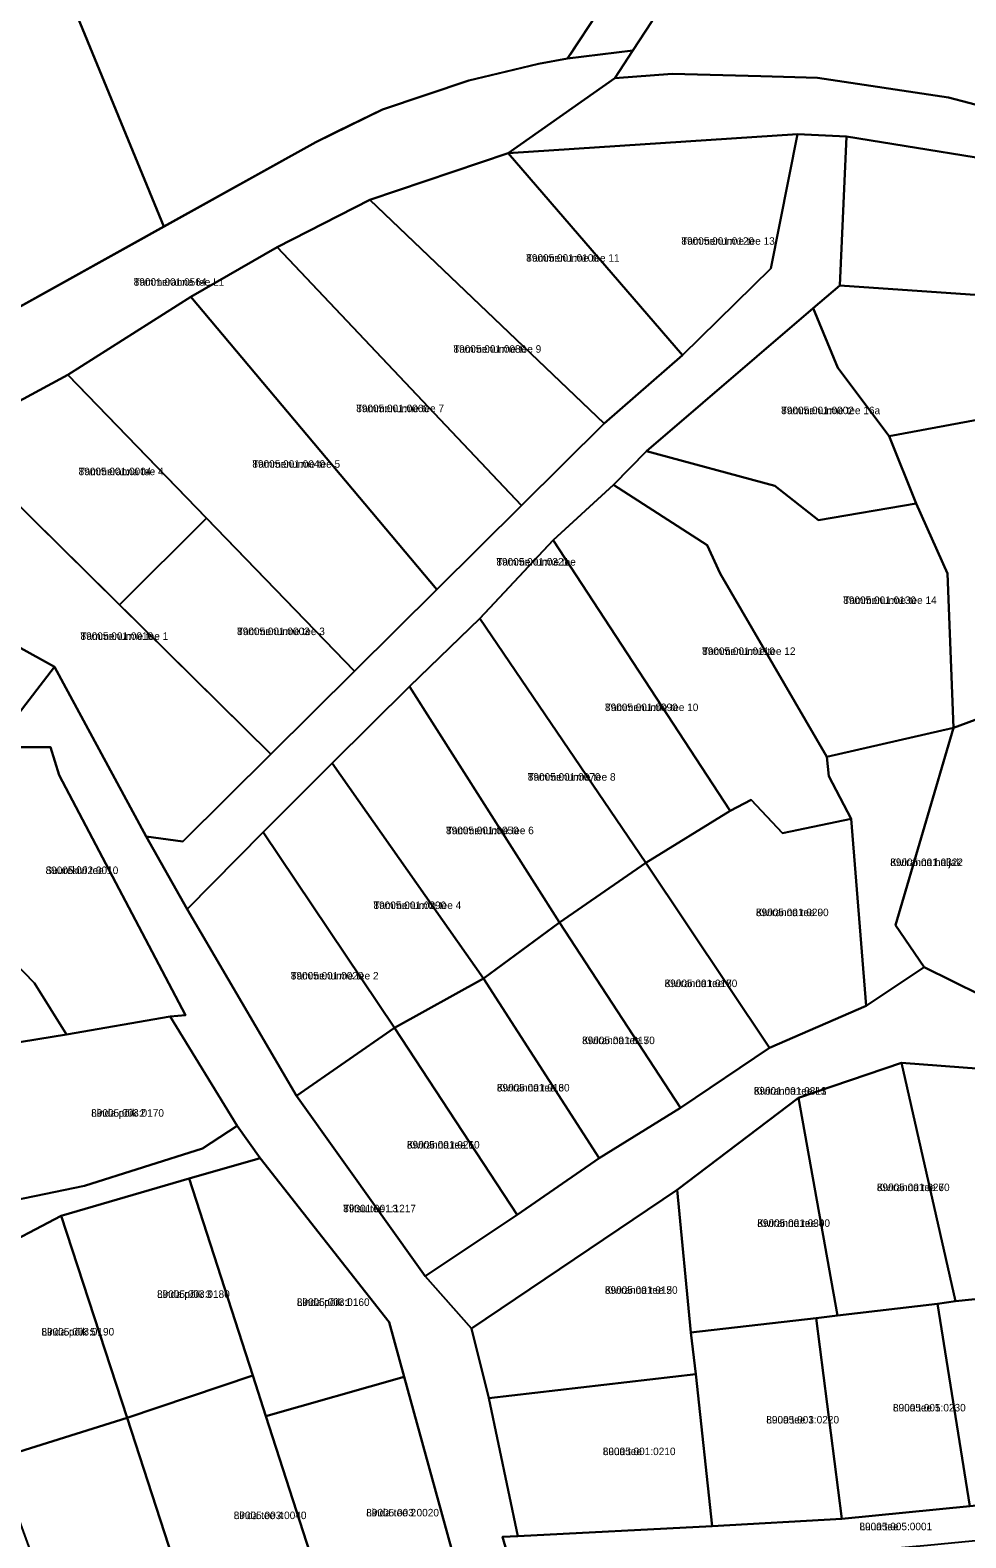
# Model space of a CAD drawing. Extents: x 526849 to 562296, y 6591741 to 6618546.
# Drawn here: x 551349.5 to 551536.1, y 6598005.8 to 6598306.4 of the extents above; entities that cross this region are included whole.
import ezdxf

# ---------------------------------------------------------------- set-up
doc = ezdxf.new("R2010")
doc.units = 0
for name, color, linetype in [('L_AADRESS', 7, 'Continuous'), ('PIIR', 7, 'Continuous'), ('TUNNUS', 7, 'Continuous')]:
    doc.layers.add(name, color=color, linetype=linetype)

msp = doc.modelspace()

# ---------------------------------------------------------------- linework, layer by layer
at = {"layer": 'PIIR'}
for points in [[(551420.51, 6598377.08), (551434.83, 6598392.29), (551480.31, 6598369.57), (551505.58, 6598344.42), (551508.69, 6598342.32), (551494.43, 6598324.81), (551490.13, 6598320.5), (551475.71, 6598310.13), (551473.44, 6598308.11), (551469.66, 6598302.38), (551456.65, 6598300.76), (551465.81, 6598314.71), (551469.45, 6598317.95), (551484.07, 6598328.46), (551490.7, 6598336.36), (551491.73, 6598338.85), (551491.57, 6598340.59), (551490.19, 6598343.77), (551480.67, 6598355.98), (551437.47, 6598377.55), (551429.22, 6598368.83)], [(551301.96, 6598208.52), (551282.05, 6598216.54), (551325.86, 6598239.26), (551406.46, 6598284.09), (551419.79, 6598290.61), (551436.96, 6598296.39), (551450.88, 6598299.73), (551456.65, 6598300.76), (551469.66, 6598302.38), (551466.09, 6598296.84), (551444.8, 6598281.86), (551417.24, 6598272.57), (551398.75, 6598263.14), (551381.58, 6598253.25), (551357.05, 6598237.68), (551333.69, 6598225.03)], [(551379.97, 6598144.64), (551397.55, 6598162.06), (551414.2, 6598178.58), (551430.61, 6598194.91), (551447.49, 6598211.61), (551463.99, 6598227.95), (551479.59, 6598241.58), (551497.2, 6598258.91), (551502.52, 6598285.66), (551512.29, 6598285.23), (551510.93, 6598255.53), (551505.62, 6598250.97), (551472.37, 6598222.46), (551465.79, 6598215.76), (551453.77, 6598204.73), (551439.18, 6598189.09), (551425.19, 6598175.56), (551409.76, 6598160.27), (551396.01, 6598146.48), (551380.81, 6598131.17), (551372.68, 6598145.66)], [(551502.52, 6598285.66), (551497.2, 6598258.91), (551479.59, 6598241.58), (551444.8, 6598281.86)], [(551512.29, 6598285.23), (551551.65, 6598278.82), (551557.81, 6598276.54), (551563.99, 6598272.06), (551569.02, 6598263.98), (551565.85, 6598251.68), (551510.93, 6598255.53)], [(551444.8, 6598281.86), (551479.59, 6598241.58), (551463.99, 6598227.95), (551417.24, 6598272.57)], [(551417.24, 6598272.57), (551463.99, 6598227.95), (551447.49, 6598211.61), (551398.75, 6598263.14)], [(551569.97, 6598267.65), (551575.28, 6598265.13), (551564.12, 6598223.59), (551559.54, 6598192.66), (551557.17, 6598176.02), (551533.57, 6598167.28), (551532.38, 6598198.05), (551526.14, 6598212.02), (551520.8, 6598225.45), (551559.75, 6598232.72), (551565.85, 6598251.68), (551569.02, 6598263.98)], [(551398.75, 6598263.14), (551447.49, 6598211.61), (551430.61, 6598194.91), (551381.58, 6598253.25)], [(551510.93, 6598255.53), (551565.85, 6598251.68), (551559.75, 6598232.72), (551520.8, 6598225.45), (551510.56, 6598239.08), (551505.62, 6598250.97)], [(551381.58, 6598253.25), (551430.61, 6598194.91), (551414.2, 6598178.58), (551357.05, 6598237.68)], [(551505.62, 6598250.97), (551510.56, 6598239.08), (551520.8, 6598225.45), (551526.14, 6598212.02), (551506.67, 6598208.71), (551497.99, 6598215.54), (551472.37, 6598222.46)], [(551357.05, 6598237.68), (551384.7, 6598209.12), (551367.35, 6598191.84), (551333.69, 6598225.03)], [(551379.97, 6598144.64), (551372.68, 6598145.66), (551354.37, 6598179.47), (551301.96, 6598208.52), (551333.69, 6598225.03), (551397.55, 6598162.06)], [(551487.08, 6598198.08), (551484.47, 6598203.75), (551465.79, 6598215.76), (551472.37, 6598222.46), (551497.99, 6598215.54), (551506.67, 6598208.71), (551526.14, 6598212.02), (551532.38, 6598198.05), (551533.57, 6598167.28), (551508.38, 6598161.54)], [(551465.79, 6598215.76), (551484.47, 6598203.75), (551487.08, 6598198.08), (551508.38, 6598161.54), (551508.74, 6598157.69), (551513.19, 6598149.15), (551499.54, 6598146.32), (551493.29, 6598152.94), (551489.07, 6598150.72), (551453.77, 6598204.73)], [(551414.2, 6598178.58), (551397.55, 6598162.06), (551367.35, 6598191.84), (551384.7, 6598209.12)], [(551453.77, 6598204.73), (551489.07, 6598150.72), (551472.27, 6598140.41), (551439.18, 6598189.09)], [(551439.18, 6598189.09), (551472.27, 6598140.41), (551455.09, 6598128.47), (551425.19, 6598175.56)], [(551425.19, 6598175.56), (551455.09, 6598128.47), (551439.94, 6598117.32), (551409.76, 6598160.27)], [(551555.49, 6598156.1), (551539.06, 6598113.96), (551527.77, 6598119.58), (551522.06, 6598127.92), (551533.57, 6598167.28), (551557.17, 6598176.02)], [(551513.19, 6598149.15), (551508.74, 6598157.69), (551508.38, 6598161.54), (551533.57, 6598167.28), (551522.06, 6598127.92), (551527.77, 6598119.58), (551516.16, 6598111.86)], [(551342.06, 6598163.44), (551353.6, 6598163.43), (551355.31, 6598157.83), (551380.49, 6598109.99), (551377.43, 6598109.71), (551356.8, 6598106.16), (551350.39, 6598116.41), (551324.73, 6598142.8)], [(551409.76, 6598160.27), (551439.94, 6598117.32), (551422.17, 6598107.51), (551396.01, 6598146.48)], [(551516.16, 6598111.86), (551496.9, 6598103.51), (551472.27, 6598140.41), (551489.07, 6598150.72), (551493.29, 6598152.94), (551499.54, 6598146.32), (551513.19, 6598149.15)], [(551422.17, 6598107.51), (551402.65, 6598093.94), (551380.81, 6598131.17), (551396.01, 6598146.48)], [(551350.39, 6598116.41), (551356.8, 6598106.16), (551335.9, 6598102.76), (551335.12, 6598098.7), (551303.55, 6598113.99), (551306.48, 6598120.95), (551324.73, 6598142.8)], [(551455.09, 6598128.47), (551472.27, 6598140.41), (551496.9, 6598103.51), (551479.16, 6598091.51)], [(551479.16, 6598091.51), (551462.98, 6598081.5), (551439.94, 6598117.32), (551455.09, 6598128.47)], [(551446.63, 6598070.17), (551422.17, 6598107.51), (551439.94, 6598117.32), (551462.98, 6598081.5)], [(551390.8, 6598087.92), (551383.9, 6598083.45), (551360.39, 6598075.97), (551330.42, 6598069.8), (551335.9, 6598102.75), (551356.8, 6598106.16), (551377.43, 6598109.71)], [(551422.17, 6598107.51), (551446.63, 6598070.17), (551428.31, 6598057.93), (551402.65, 6598093.94)], [(551502.67, 6598093.53), (551523.26, 6598100.49), (551533.98, 6598052.97), (551530.41, 6598052.44), (551510.48, 6598050.09)], [(551523.26, 6598100.49), (551539.04, 6598099.29), (551572.57, 6598056.9), (551556.18, 6598055.22), (551533.98, 6598052.97)], [(551502.67, 6598093.53), (551510.48, 6598050.09), (551506.22, 6598049.61), (551481.22, 6598046.73), (551478.48, 6598075.21)], [(551343.87, 6598021.89), (551344.39, 6598017.59), (551321.71, 6598020.78), (551330.31, 6598069.11), (551330.42, 6598069.8), (551360.39, 6598075.97), (551383.9, 6598083.45), (551390.8, 6598087.92), (551395.42, 6598081.5), (551381.27, 6598077.42), (551355.74, 6598069.96), (551341.51, 6598062.54), (551334.73, 6598042.48)], [(551421.13, 6598048.8), (551424.12, 6598037.92), (551396.53, 6598030.06), (551393.92, 6598038.16), (551381.27, 6598077.42), (551395.42, 6598081.5)], [(551393.92, 6598038.16), (551368.86, 6598029.7), (551355.74, 6598069.96), (551381.27, 6598077.42)], [(551481.22, 6598046.73), (551482.24, 6598038.42), (551441, 6598033.66), (551437.49, 6598047.53), (551478.48, 6598075.21)], [(551368.86, 6598029.7), (551343.87, 6598021.89), (551334.73, 6598042.48), (551341.51, 6598062.54), (551355.74, 6598069.96)], [(551561.17, 6598014.48), (551536.84, 6598012.08), (551530.41, 6598052.44), (551533.98, 6598052.97), (551556.18, 6598055.22)], [(551536.84, 6598012.08), (551511.34, 6598009.59), (551506.22, 6598049.61), (551510.48, 6598050.09), (551530.41, 6598052.44)], [(551481.22, 6598046.73), (551506.22, 6598049.61), (551511.34, 6598009.59), (551485.5, 6598008.09), (551482.24, 6598038.42)], [(551396.53, 6598030.06), (551411.39, 6597983.93), (551381.8, 6597981.48), (551379.03, 6597991.79), (551380.47, 6597994.09), (551368.86, 6598029.7), (551393.92, 6598038.16)], [(551436.53, 6597992.77), (551429.32, 6597985.42), (551411.39, 6597983.93), (551396.53, 6598030.06), (551424.12, 6598037.92)], [(551485.5, 6598008.09), (551446.75, 6598006.13), (551441, 6598033.66), (551482.24, 6598038.42)], [(551380.47, 6597994.09), (551379.03, 6597991.79), (551381.8, 6597981.48), (551358.28, 6597979.52), (551344.39, 6598017.59), (551343.87, 6598021.89), (551368.86, 6598029.7)], [(551485.5, 6598008.09), (551511.34, 6598009.59), (551536.84, 6598012.08), (551561.17, 6598014.48), (551602.38, 6598018.5), (551617.86, 6598020.09), (551618.46, 6598013.03), (551577.33, 6598009.02), (551551.65, 6598006.5), (551528.39, 6598004.23), (551503.17, 6598002.03), (551478.25, 6598001.21), (551450.49, 6597999.32), (551446.99, 6597994.51), (551443.72, 6598005.99), (551446.75, 6598006.13)]]:
    msp.add_lwpolyline(points, close=True, dxfattribs=at)
for points in [[(551358.11, 6598311.17), (551376.16, 6598267.24), (551325.86, 6598239.26), (551282.05, 6598216.54), (551266.59, 6598222.78), (551260.32, 6598226.38), (551227.69, 6598248.05), (551220.43, 6598253.77), (551216.14, 6598257.93), (551211.87, 6598263.48), (551207.36, 6598272.13), (551199.94, 6598287.84), (551161.41, 6598355.58)], [(551616.38, 6598325.88), (551614.28, 6598301.43), (551610.71, 6598276.69), (551584.71, 6598272.74), (551579.47, 6598271.94), (551577.2, 6598272.32), (551574.25, 6598274.17), (551566.13, 6598282.47), (551563.97, 6598283.71), (551557.84, 6598285.69), (551540.69, 6598290.86), (551532.58, 6598292.98), (551506.46, 6598296.92), (551495.19, 6598297.22), (551477.49, 6598297.73), (551466.09, 6598296.84), (551469.66, 6598302.38), (551473.44, 6598308.11)], [(551465.81, 6598314.71), (551457.22, 6598301.63), (551456.65, 6598300.76), (551450.88, 6598299.73), (551443.95, 6598298.07), (551436.96, 6598296.39), (551419.79, 6598290.61), (551410.99, 6598286.31), (551406.46, 6598284.09), (551376.16, 6598267.24), (551358.11, 6598311.17)], [(551551.65, 6598278.82), (551512.29, 6598285.23), (551502.52, 6598285.66), (551444.8, 6598281.86), (551466.09, 6598296.84), (551477.49, 6598297.73), (551495.19, 6598297.22), (551506.46, 6598296.92), (551532.58, 6598292.98), (551540.69, 6598290.86)], [(551301.96, 6598208.52), (551354.37, 6598179.47), (551342.06, 6598163.44)], [(551436.53, 6597992.77), (551424.12, 6598037.92), (551421.13, 6598048.8), (551395.42, 6598081.5), (551390.8, 6598087.92), (551377.43, 6598109.71), (551380.49, 6598109.99), (551355.31, 6598157.83), (551353.6, 6598163.43), (551342.06, 6598163.44), (551354.37, 6598179.47), (551372.68, 6598145.66), (551380.81, 6598131.17), (551402.65, 6598093.94), (551428.31, 6598057.93), (551437.49, 6598047.53), (551441, 6598033.66), (551446.75, 6598006.13), (551443.72, 6598005.99), (551446.99, 6597994.51)], [(551539.04, 6598099.29), (551523.26, 6598100.49), (551502.67, 6598093.53), (551478.48, 6598075.21), (551437.49, 6598047.53), (551428.31, 6598057.93), (551446.63, 6598070.17), (551462.98, 6598081.5), (551479.16, 6598091.51), (551496.9, 6598103.51), (551516.16, 6598111.86), (551527.77, 6598119.58), (551539.06, 6598113.96)]]:
    msp.add_lwpolyline(points, dxfattribs=at)

# ---------------------------------------------------------------- texts
at = {"layer": 'L_AADRESS'}
for s, p in [('Tammenurme tee 13', (551479.35, 6598263.62)), ('Tammenurme tee 11', (551448.42, 6598260.24)), ('Tammeranna tee L1', (551370.18, 6598255.45)), ('Tammenurme tee 9', (551433.92, 6598242.09)), ('Tammenurme tee 7', (551414.54, 6598230.24)), ('Tammenurme tee 16a', (551499.24, 6598229.84)), ('Tammeranna tee 4', (551359.2, 6598217.67)), ('Tammenurme tee 5', (551393.83, 6598219.16)), ('Tammenurme tee', (551442.48, 6598199.65)), ('Tammenurme tee 14', (551511.62, 6598192)), ('Tammenurme tee 1', (551359.57, 6598184.84)), ('Tammenurme tee 3', (551390.78, 6598185.79)), ('Tammenurme tee 12', (551483.48, 6598181.83)), ('Tammenurme tee 10', (551464.12, 6598170.64)), ('Tammenurme tee 8', (551448.73, 6598156.76)), ('Tammenurme tee 6', (551432.43, 6598146.09)), ('Kiviranna haljak', (551520.98, 6598139.74)), ('Suurekivi tee 1', (551352.61, 6598138.15)), ('Tammenurme tee 4', (551417.97, 6598131.17)), ('Kiviranna tee 9', (551494.21, 6598129.75)), ('Tammenurme tee 2', (551401.49, 6598117.12)), ('Kiviranna tee 7', (551476, 6598115.6)), ('Kiviranna tee 5', (551459.55, 6598104.23)), ('Kiviranna tee 3', (551442.57, 6598094.79)), ('Kiviranna tee L1', (551493.78, 6598094.15)), ('Linda põik 2', (551361.71, 6598089.76)), ('Kiviranna tee 1', (551424.64, 6598083.41)), ('Kiviranna tee 6', (551518.32, 6598074.92)), ('Tiitsu tee L3', (551411.94, 6598070.7)), ('Kiviranna tee 4', (551494.48, 6598067.79)), ('Kiviranna tee 2', (551464.1, 6598054.44)), ('Linda põik 3', (551374.83, 6598053.63)), ('Linda põik 1', (551402.7, 6598052.03)), ('Linda põik 5', (551351.79, 6598046.13)), ('Luua tee 5', (551521.53, 6598030.99)), ('Luua tee 3', (551496.28, 6598028.59)), ('Luua tee 1', (551463.68, 6598022.28)), ('Linda tee 4', (551390.12, 6598009.52)), ('Linda tee 2', (551416.53, 6598010.06)), ('Luua tee', (551514.84, 6598007.3))]:
    msp.add_text(s, height=1.5, dxfattribs=at).set_placement(p)
at = {"layer": 'TUNNUS'}
for s, p in [('89005:001:0120', (551479.35, 6598263.62)), ('89005:001:0100', (551448.42, 6598260.24)), ('89001:001:0564', (551370.18, 6598255.45)), ('89005:001:0080', (551433.92, 6598242.09)), ('89005:001:0060', (551414.54, 6598230.24)), ('89005:001:0002', (551499.24, 6598229.84)), ('89005:001:0004', (551359.2, 6598217.67)), ('89005:001:0040', (551393.83, 6598219.16)), ('89005:001:0321', (551442.48, 6598199.65)), ('89005:001:0130', (551511.62, 6598192)), ('89005:001:0010', (551359.57, 6598184.84)), ('89005:001:0003', (551390.78, 6598185.79)), ('89005:001:0110', (551483.48, 6598181.83)), ('89005:001:0090', (551464.12, 6598170.64)), ('89005:001:0070', (551448.73, 6598156.76)), ('89005:001:0050', (551432.43, 6598146.09)), ('89005:001:0322', (551520.98, 6598139.74)), ('89005:002:0010', (551352.61, 6598138.15)), ('89005:001:0290', (551417.97, 6598131.17)), ('89005:001:0200', (551494.21, 6598129.75)), ('89005:001:0020', (551401.49, 6598117.12)), ('89005:001:0180', (551476, 6598115.6)), ('89005:001:0170', (551459.55, 6598104.23)), ('89005:001:0160', (551442.57, 6598094.79)), ('89001:001:0813', (551493.78, 6598094.15)), ('89005:003:0170', (551361.71, 6598089.76)), ('89005:001:0260', (551424.64, 6598083.41)), ('89005:001:0270', (551518.32, 6598074.92)), ('89001:001:1217', (551411.94, 6598070.7)), ('89005:001:0300', (551494.48, 6598067.79)), ('89005:001:0150', (551464.1, 6598054.44)), ('89005:003:0180', (551374.83, 6598053.63)), ('89005:003:0160', (551402.7, 6598052.03)), ('89005:003:0190', (551351.79, 6598046.13)), ('89005:001:0230', (551521.53, 6598030.99)), ('89005:001:0220', (551496.28, 6598028.59)), ('89005:001:0210', (551463.68, 6598022.28)), ('89005:003:0040', (551390.12, 6598009.52)), ('89005:003:0020', (551416.53, 6598010.06)), ('89005:005:0001', (551514.84, 6598007.3))]:
    msp.add_text(s, height=1.5, dxfattribs=at).set_placement(p)

doc.saveas('drawing.dxf')
